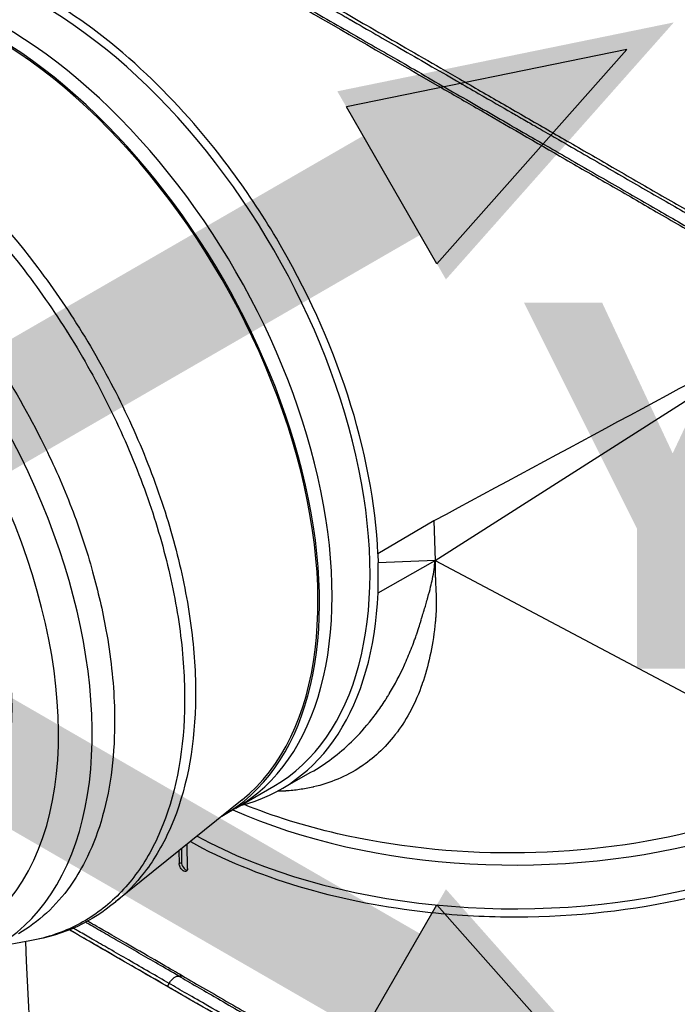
# Model space of a CAD drawing. Header units: millimetres. Extents: x 0 to 4378, y 0 to 2397.
# Tile 316 of 322: x 2618 to 2673, y 1907 to 1989. Entities that reach past the tile are written whole.
import ezdxf

# ---------------------------------------------------------------- set-up
doc = ezdxf.new("R2010")
doc.units = ezdxf.units.MM
doc.header["$LTSCALE"] = 0.2
doc.layers.add('01_Object Line', color=4, linetype='Continuous')
doc.layers.add('07_Special Line2', color=76, linetype='Continuous')
doc.layers.add('14_Mark', color=7, linetype='Continuous', true_color=0xe03c31)
doc.styles.add('Rainbow-5.0 Style', font='malgunsl.ttf')

# ---------------------------------------------------------------- blocks, each defined once
blk = doc.blocks.new('A$C92b2c99e')
for p, q in [((-118.085, 1107.384), (-118.087, 1107.383)), ((-117.188, 1107.903), (-117.188, 1107.902)), ((-84.977, 1084.881), (-52.366, 1105.67)), ((-67.625, 1097.607), (-67.625, 1097.607)), ((-109.502, 1091.202), (-109.504, 1091.201)), ((-85.085, 1088.21), (-89.78, 1085.45)), ((-85.085, 1088.21), (-84.977, 1084.881)), ((-89.78, 1085.45), (-89.755, 1084.685)), ((-106.43, 1084.55), (-106.43, 1084.55)), ((-89.755, 1082.17), (-84.977, 1084.881)), ((-84.977, 1084.881), (-89.755, 1084.685)), ((-89.755, 1082.17), (-89.755, 1084.685)), ((-84.977, 1084.881), (-51.064, 1066.918)), ((-106.216, 1077.388), (-106.216, 1077.388)), ((-98.026, 1065.622), (-95.397, 1067.103)), ((-101.698, 1064.099), (-98.516, 1065.936)), ((-101.181, 1064.791), (-111.813, 1056.211)), ((-101.698, 1064.099), (-102.759, 1063.486)), ((-105.761, 1059.022), (-105.807, 1061.058)), ((-106.492, 1060.505), (-106.468, 1059.43)), ((-106.278, 1060.678), (-106.278, 1059.539)), ((-106.468, 1059.43), (-106.278, 1059.539)), ((-114.474, 1054.588), (-114.474, 1054.588)), ((-114.306, 1054.687), (-114.306, 1054.687)), ((-115.784, 1053.923), (-115.785, 1053.924)), ((-115.784, 1053.923), (-115.785, 1053.924)), ((-115.467, 1054.068), (-115.467, 1054.068)), ((-119.005, 1052.947), (-121.943, 1052.411)), ((-107.46, 1049.118), (-107.314, 1049.372))]:
    blk.add_line(p, q)
for centre, major_axis, ratio, start_param, end_param in [((-118.016, 1099.711), (19.5, -33.775), 0.57735, 0, 3.141593), ((-121.198, 1097.874), (19.5, -33.775), 0.57735, 0, 3.141593), ((-121.198, 1097.874), (19.5, -33.775), 0.57735, 0, 3.141593), ((-122.259, 1097.261), (19.5, -33.775), 0.57735, 6.276472, 9.431491), ((-122.259, 1097.261), (19.408, -33.617), 0.57735, 0.0902, 2.343313), ((-141.351, 1086.239), (19.5, -33.775), 0.57735, 5.497787, 10.210176), ((-142.765, 1085.422), (-18.5, 32.043), 0.57735, 2.086336, 7.338442), ((-142.765, 1085.422), (15.738, -27.258), 0.57735, 0, 3.141593), ((-129.33, 1093.179), (14.875, -25.764), 0.57735, 1.657669, 1.66178), ((-111.649, 1098.946), (-1, 1.732), 0.57735, 1.648931, 1.651028), ((-88.883, 1116.531), (-16.094, 27.876), 0.57735, 3.714306, 3.714316), ((-67.355, 1097.884), (0.474, 0.515), 0.389271, 5.2089, 5.209486), ((-67.978, 1094.463), (2.781, -4.816), 0.57735, 2.040228, 2.040267), ((-111.649, 1098.946), (1, -1.732), 0.57735, 6.073125, 6.073188), ((-110.7, 1094.67), (-0.625, 1.083), 0.57735, 0.066825, 0.068924), ((-110.7, 1094.67), (0.625, -1.083), 0.57735, 5.820721, 5.823722), ((-101.399, 1109.305), (17.5, -30.311), 0.57735, 0.702575, 0.702579), ((-108.533, 1090.937), (1, -1.732), 0.57735, 3.622431, 3.625239), ((-101.399, 1109.305), (16.741, -28.997), 0.57735, 0.649241, 0.649245), ((-79.857, 1090.941), (0.4, -0.693), 0.578031, 4.605956, 4.606013), ((-101.046, 1109.509), (-14.538, 25.18), 0.57735, 3.562488, 3.56249), ((-101.399, 1109.305), (14.788, -25.613), 0.57735, 0.456595, 0.456596), ((-103.698, 1083.092), (1.875, -3.248), 0.57735, 4.14228, 4.143182), ((-103.698, 1083.092), (1.875, -3.248), 0.57735, 4.274377, 4.275866), ((-78.277, 1081.83), (39, 0), 0.57735, 4.059541, 6.283185), ((-78.277, 1081.83), (39, 0), 0.57735, 4.059541, 6.283185), ((-117.663, 1099.915), (19.759, -34.223), 0.57735, 6.121179, 7.017951), ((-78.277, 1078.155), (39, 0), 0.57735, 3.958709, 6.283185), ((-106.895, 1079.263), (1, -1.732), 0.57735, 5.994064, 5.994098), ((-112.713, 1102.773), (-17.75, 30.744), 0.57735, 2.623524, 2.623528), ((-112.359, 1102.977), (17.5, -30.311), 0.57735, 5.792788, 5.792806), ((-105.897, 1073.136), (-1.875, 3.248), 0.57735, 2.264731, 2.264814), ((-112.713, 1102.773), (-17.75, 30.744), 0.57735, 2.659528, 2.659565), ((-105.897, 1073.136), (-1.875, 3.248), 0.57735, 2.579418, 2.580021), ((-112.713, 1102.773), (19.05, -32.996), 0.57735, 5.770082, 5.77017), ((-116.955, 1100.323), (17.942, -31.077), 0.57735, 5.923363, 5.923395), ((-105.197, 1068.235), (0.5, -0.866), 0.57735, 4.882276, 4.886021), ((-105.904, 1067.827), (0.5, -0.866), 0.57735, 5.682324, 5.68604), ((-121.198, 1097.874), (17.55, -30.397), 0.57735, 6.119106, 6.119153), ((-121.198, 1097.874), (17.55, -30.397), 0.57735, 6.163015, 6.163164), ((-122.259, 1097.261), (17.975, -31.134), 0.57735, 6.181498, 6.18161), ((-78.277, 1083.054), (35.95, 0), 0.57735, 4.146838, 4.146856), ((-78.277, 1083.054), (-35.75, 0), 0.57735, 1.01204, 1.012056), ((-122.259, 1097.261), (17.975, -31.134), 0.57735, 6.138093, 6.13814), ((-122.259, 1097.261), (19.5, -33.775), 0.57735, 6.031429, 6.031432), ((-105.925, 1059.335), (0.25, -0.433), 0.57735, 3.926991, 5.901436)]:
    blk.add_ellipse(centre, major_axis=major_axis, ratio=ratio, start_param=start_param, end_param=end_param)
for points, knots in [([(-107.462, 1139.504), (-106.523, 1138.962), (-105.539, 1138.394), (-103.499, 1137.216), (-102.445, 1136.608), (-99.2, 1134.734), (-96.949, 1133.434), (-94.002, 1131.733), (-93.347, 1131.355), (-91.941, 1130.543), (-91.19, 1130.109), (-88.438, 1128.521), (-86.444, 1127.37), (-83.958, 1125.934), (-83.44, 1125.635), (-81.735, 1124.651), (-80.561, 1123.974), (-78.161, 1122.588), (-76.937, 1121.881), (-75.111, 1120.827), (-74.492, 1120.47), (-73.247, 1119.751), (-72.619, 1119.388), (-71.353, 1118.657), (-70.715, 1118.289), (-68.744, 1117.151), (-67.435, 1116.395), (-65.501, 1115.279), (-64.847, 1114.901), (-63.531, 1114.142), (-62.87, 1113.76), (-61.544, 1112.995), (-60.879, 1112.611), (-59.894, 1112.042), (-59.564, 1111.852), (-58.556, 1111.27), (-57.889, 1110.884), (-55.818, 1109.689), (-54.466, 1108.908), (-52.87, 1107.987), (-52.562, 1107.809), (-51.85, 1107.398), (-51.451, 1107.167), (-50.8, 1106.792), (-50.566, 1106.657), (-50.257, 1106.478), (-50.212, 1106.453), (-50.114, 1106.396), (-50.063, 1106.367), (-49.833, 1106.234), (-49.696, 1106.154), (-49.446, 1106.011), (-49.378, 1105.971), (-49.176, 1105.855), (-49.072, 1105.795), (-48.854, 1105.668), (-48.746, 1105.606), (-48.568, 1105.503), (-48.498, 1105.463), (-48.365, 1105.386), (-48.308, 1105.354), (-48.171, 1105.275), (-48.098, 1105.232), (-47.962, 1105.154), (-47.9, 1105.118), (-46.974, 1104.584), (-46.153, 1104.109), (-44.881, 1103.375), (-44.403, 1103.099), (-43.507, 1102.582), (-43.087, 1102.339), (-42.491, 1101.996), (-42.302, 1101.886), (-41.746, 1101.565), (-41.393, 1101.361), (-39.799, 1100.441), (-38.805, 1099.868), (-38.085, 1099.452), (-38.05, 1099.432), (-37.98, 1099.391), (-37.946, 1099.372), (-37.881, 1099.334), (-37.849, 1099.316), (-37.793, 1099.284), (-37.769, 1099.27), (-37.626, 1099.187), (-37.523, 1099.128), (-37.409, 1099.062), (-37.385, 1099.048), (-37.343, 1099.024), (-37.324, 1099.013), (-37.289, 1098.992), (-37.272, 1098.983), (-37.235, 1098.962), (-37.216, 1098.951), (-37.183, 1098.932), (-37.169, 1098.923), (-37.141, 1098.908), (-37.129, 1098.9), (-37.115, 1098.892), (-37.11, 1098.89), (-37.101, 1098.884), (-37.097, 1098.882), (-37.089, 1098.877), (-37.086, 1098.875), (-37.082, 1098.873), (-37.081, 1098.873), (-37.081, 1098.873)], [-21.001083, -21.001083, -21.001083, -21.001083, -20.328863, -20.328863, -19.655828, -19.655828, -18.308332, -18.308332, -17.924512, -17.924512, -17.485993, -17.485993, -16.316696, -16.316696, -16.006668, -16.006668, -15.296307, -15.296307, -14.534305, -14.534305, -14.139555, -14.139555, -13.730091, -13.730091, -13.30546, -13.30546, -12.401825, -12.401825, -11.929878, -11.929878, -11.437802, -11.437802, -10.9252, -10.9252, -10.663362, -10.663362, -10.117833, -10.117833, -8.934625, -8.934625, -8.645977, -8.645977, -8.260408, -8.260408, -8.006475, -8.006475, -7.961161, -7.961161, -7.91407, -7.91407, -7.778509, -7.778509, -7.724161, -7.724161, -7.666804, -7.666804, -7.602838, -7.602838, -7.565627, -7.565627, -7.532521, -7.532521, -7.488032, -7.488032, -7.450837, -7.450837, -6.924212, -6.924212, -6.587553, -6.587553, -6.265466, -6.265466, -6.109966, -6.109966, -5.79866, -5.79866, -4.627003, -4.627003, -4.564096, -4.564096, -4.501625, -4.501625, -4.439084, -4.439084, -4.389917, -4.389917, -4.135415, -4.135415, -4.06302, -4.06302, -4.00074, -4.00074, -3.938004, -3.938004, -3.858125, -3.858125, -3.782258, -3.782258, -3.697501, -3.697501, -3.658476, -3.658476, -3.601749, -3.601749, -3.53559, -3.53559, -3.482449, -3.482449, -3.482449, -3.482449]), ([(-107.607, 1139.249), (-106.556, 1138.643), (-105.276, 1137.904), (-103.735, 1137.015), (-103.05, 1136.62), (-102.313, 1136.196), (-101.525, 1135.742), (-101.508, 1135.732), (-101.491, 1135.722), (-101.475, 1135.713), (-100.771, 1135.307), (-100.026, 1134.878), (-99.241, 1134.425), (-98.582, 1134.046), (-97.895, 1133.65), (-97.181, 1133.239), (-97.089, 1133.186), (-96.996, 1133.132), (-96.903, 1133.079), (-96.205, 1132.677), (-95.481, 1132.26), (-94.733, 1131.829), (-94.666, 1131.79), (-94.599, 1131.752), (-94.531, 1131.713), (-94.172, 1131.506), (-93.808, 1131.296), (-93.439, 1131.084), (-93.22, 1130.957), (-92.998, 1130.83), (-92.775, 1130.701), (-92.664, 1130.637), (-92.552, 1130.573), (-92.439, 1130.508), (-92.338, 1130.45), (-92.259, 1130.404), (-92.141, 1130.336), (-92.128, 1130.329), (-92.115, 1130.321), (-92.101, 1130.313), (-90.61, 1129.455), (-89.215, 1128.651), (-87.923, 1127.908), (-87.089, 1127.428), (-86.299, 1126.972), (-85.551, 1126.542), (-84.702, 1126.053), (-83.909, 1125.596), (-83.172, 1125.172), (-82.519, 1124.796), (-81.909, 1124.444), (-81.342, 1124.118), (-80.259, 1123.494), (-79.331, 1122.96), (-78.55, 1122.51), (-78.377, 1122.411), (-78.211, 1122.315), (-78.052, 1122.224), (-77.614, 1121.972), (-77.231, 1121.751), (-76.9, 1121.56), (-76.735, 1121.465), (-76.582, 1121.377), (-76.443, 1121.297), (-76.399, 1121.272), (-76.357, 1121.248), (-76.316, 1121.224), (-76.291, 1121.21), (-76.268, 1121.196), (-76.244, 1121.183), (-76.213, 1121.165), (-76.182, 1121.147), (-76.152, 1121.13), (-76.137, 1121.121), (-76.122, 1121.113), (-76.108, 1121.104), (-76.103, 1121.102), (-76.102, 1121.101), (-76.1, 1121.1), (-76.099, 1121.099), (-76.098, 1121.098), (-76.094, 1121.096), (-76.09, 1121.094), (-76.082, 1121.089), (-76.065, 1121.079), (-75.574, 1120.797), (-75.089, 1120.517), (-74.61, 1120.241), (-73.138, 1119.394), (-71.721, 1118.578), (-70.359, 1117.793), (-68.954, 1116.984), (-67.608, 1116.209), (-66.318, 1115.466), (-64.985, 1114.698), (-63.712, 1113.966), (-62.498, 1113.266), (-62.096, 1113.034), (-61.699, 1112.806), (-61.309, 1112.582), (-61.096, 1112.459), (-60.885, 1112.337), (-60.675, 1112.216), (-60.072, 1111.869), (-59.484, 1111.53), (-58.911, 1111.2), (-57.732, 1110.521), (-56.618, 1109.879), (-55.565, 1109.273), (-55.022, 1108.96), (-54.496, 1108.657), (-53.985, 1108.363), (-53.463, 1108.062), (-52.958, 1107.771), (-52.469, 1107.49), (-51.913, 1107.169), (-51.377, 1106.86), (-50.861, 1106.563)], [0.0000003, 0.0000003, 0.0000003, 0.0000003, 0.0859853, 0.0859853, 0.0859853, 0.1241981, 0.1241981, 0.1241981, 0.125, 0.125, 0.125, 0.1589987, 0.1589987, 0.1589987, 0.1875, 0.1875, 0.1875, 0.1911709, 0.1911709, 0.1911709, 0.21875, 0.21875, 0.21875, 0.2212271, 0.2212271, 0.2212271, 0.234375, 0.234375, 0.234375, 0.2421875, 0.2421875, 0.2421875, 0.2460938, 0.2460938, 0.2460938, 0.2496161, 0.2496161, 0.2496161, 0.25, 0.25, 0.25, 0.2912742, 0.2912742, 0.2912742, 0.3179228, 0.3179228, 0.3179228, 0.3481944, 0.3481944, 0.3481944, 0.375, 0.375, 0.375, 0.4261619, 0.4261619, 0.4261619, 0.4375, 0.4375, 0.4375, 0.46875, 0.46875, 0.46875, 0.484375, 0.484375, 0.484375, 0.4893023, 0.4893023, 0.4893023, 0.4921875, 0.4921875, 0.4921875, 0.4960938, 0.4960938, 0.4960938, 0.4980469, 0.4980469, 0.4980469, 0.4986572, 0.4986572, 0.4986572, 0.4992676, 0.4992676, 0.4992676, 0.5, 0.5, 0.5, 0.5215625, 0.5215625, 0.5215625, 0.5877727, 0.5877727, 0.5877727, 0.656049, 0.656049, 0.656049, 0.7265974, 0.7265974, 0.7265974, 0.75, 0.75, 0.75, 0.7627993, 0.7627993, 0.7627993, 0.7996666, 0.7996666, 0.7996666, 0.8755356, 0.8755356, 0.8755356, 0.9146293, 0.9146293, 0.9146293, 0.9545641, 0.9545641, 0.9545641, 1, 1, 1, 1]), ([(-107.746, 1138.242), (-106.553, 1137.552), (-105.283, 1136.819), (-103.96, 1136.056), (-103.253, 1135.648), (-102.532, 1135.232), (-101.798, 1134.809), (-101.064, 1134.385), (-100.317, 1133.955), (-99.563, 1133.52), (-98.807, 1133.084), (-98.043, 1132.644), (-97.273, 1132.2), (-96.502, 1131.756), (-95.726, 1131.308), (-94.948, 1130.859), (-94.168, 1130.41), (-93.385, 1129.959), (-92.603, 1129.508), (-91.219, 1128.71), (-89.835, 1127.912), (-88.46, 1127.12), (-87.679, 1126.67), (-86.901, 1126.221), (-86.128, 1125.775), (-85.342, 1125.323), (-84.561, 1124.872), (-83.786, 1124.425), (-82.243, 1123.536), (-80.723, 1122.66), (-79.232, 1121.801), (-78.49, 1121.373), (-77.756, 1120.95), (-77.029, 1120.531), (-76.463, 1120.205), (-75.902, 1119.881), (-75.346, 1119.561), (-73.914, 1118.735), (-72.514, 1117.928), (-71.149, 1117.142), (-69.782, 1116.354), (-68.451, 1115.586), (-67.156, 1114.84), (-65.86, 1114.093), (-64.6, 1113.367), (-63.38, 1112.663), (-62.769, 1112.311), (-62.168, 1111.964), (-61.577, 1111.624), (-60.985, 1111.283), (-60.403, 1110.947), (-59.832, 1110.618), (-58.688, 1109.958), (-57.583, 1109.322), (-56.521, 1108.709), (-55.989, 1108.403), (-55.468, 1108.103), (-54.958, 1107.808), (-54.447, 1107.514), (-53.947, 1107.226), (-53.458, 1106.944), (-52.914, 1106.631), (-52.383, 1106.325), (-51.867, 1106.027)], [0, 0, 0, 0, 0.0671031, 0.0671031, 0.0671031, 0.1029277, 0.1029277, 0.1029277, 0.1387919, 0.1387919, 0.1387919, 0.1747111, 0.1747111, 0.1747111, 0.2106779, 0.2106779, 0.2106779, 0.2467042, 0.2467042, 0.2467042, 0.3103939, 0.3103939, 0.3103939, 0.3465771, 0.3465771, 0.3465771, 0.383319, 0.383319, 0.383319, 0.4564224, 0.4564224, 0.4564224, 0.4927866, 0.4927866, 0.4927866, 0.5210907, 0.5210907, 0.5210907, 0.5939582, 0.5939582, 0.5939582, 0.6669229, 0.6669229, 0.6669229, 0.7399622, 0.7399622, 0.7399622, 0.7765034, 0.7765034, 0.7765034, 0.8130598, 0.8130598, 0.8130598, 0.886194, 0.886194, 0.886194, 0.9227702, 0.9227702, 0.9227702, 0.9593497, 0.9593497, 0.9593497, 1, 1, 1, 1]), ([(-107.596, 1137.964), (-107.07, 1137.661), (-105.467, 1136.735), (-101.446, 1134.414), (-99.794, 1133.46), (-97.61, 1132.199), (-97.123, 1131.918), (-92.711, 1129.37), (-88.705, 1127.058), (-83.713, 1124.176), (-82.616, 1123.543), (-78.957, 1121.43), (-76.449, 1119.982), (-72.756, 1117.85), (-71.489, 1117.118), (-68.935, 1115.644), (-67.65, 1114.902), (-65.044, 1113.398), (-63.728, 1112.638), (-61.076, 1111.107), (-59.747, 1110.34), (-57.811, 1109.222), (-57.164, 1108.849), (-55.475, 1107.873), (-54.459, 1107.287), (-53.253, 1106.591), (-53.015, 1106.453), (-52.629, 1106.231), (-52.487, 1106.149), (-52.195, 1105.98), (-52.083, 1105.916), (-51.842, 1105.776), (-51.715, 1105.703), (-51.477, 1105.565), (-51.366, 1105.502), (-51.057, 1105.323), (-50.858, 1105.208), (-50.604, 1105.061), (-50.548, 1105.029), (-50.428, 1104.96), (-50.364, 1104.923), (-50.146, 1104.797), (-50.038, 1104.735), (-49.621, 1104.494), (-49.342, 1104.333), (-47.958, 1103.534), (-46.916, 1102.932), (-45.516, 1102.124), (-45.09, 1101.878), (-43.898, 1101.19), (-43.181, 1100.776), (-41.949, 1100.065), (-41.422, 1099.761), (-40.752, 1099.374), (-40.555, 1099.261), (-40.019, 1098.951), (-39.722, 1098.78), (-39.271, 1098.519), (-39.108, 1098.426), (-38.92, 1098.317), (-38.876, 1098.291), (-38.876, 1098.291)], [-15.738203, -15.738203, -15.738203, -15.738203, -14.793481, -14.793481, -14.173934, -14.173934, -13.996984, -13.996984, -12.579476, -12.579476, -12.176243, -12.176243, -11.215253, -11.215253, -10.695697, -10.695697, -10.142358, -10.142358, -9.539575, -9.539575, -8.883963, -8.883963, -8.543526, -8.543526, -7.972636, -7.972636, -7.829924, -7.829924, -7.73886, -7.73886, -7.680875, -7.680875, -7.616244, -7.616244, -7.560081, -7.560081, -7.459116, -7.459116, -7.430908, -7.430908, -7.397967, -7.397967, -7.318024, -7.318024, -7.146824, -7.146824, -6.455961, -6.455961, -6.135134, -6.135134, -5.518203, -5.518203, -4.951279, -4.951279, -4.691225, -4.691225, -4.182012, -4.182012, -3.710062, -3.710062, -3.319457, -3.319457, -3.319457, -3.319457]), ([(-89.78, 1085.45), (-89.962, 1089.657), (-90.821, 1094.18), (-93.77, 1103.255), (-95.803, 1107.723), (-99.548, 1114.041), (-100.897, 1116.063), (-104.467, 1120.829), (-106.778, 1123.435), (-111.836, 1128.21), (-114.563, 1130.292), (-117.309, 1131.918)], [0.000001, 0.000001, 0.000001, 0.000001, 1.509107, 1.509107, 2.980726, 2.980726, 3.709428, 3.709428, 4.786993, 4.786993, 5.948512, 5.948512, 5.948512, 5.948512]), ([(-158.963, 1121.103), (-158.863, 1121.162), (-158.761, 1121.218), (-157.339, 1121.989), (-155.876, 1122.483), (-152.554, 1123.025), (-150.701, 1122.995), (-148.055, 1122.554), (-147.339, 1122.4), (-145.398, 1121.881), (-144.16, 1121.446), (-142.549, 1120.75), (-142.19, 1120.586), (-141.401, 1120.209), (-140.971, 1119.992), (-140.08, 1119.517), (-139.62, 1119.258), (-138.877, 1118.819), (-138.597, 1118.649), (-138.215, 1118.411), (-138.114, 1118.347), (-137.051, 1117.669), (-136.087, 1117.001), (-132.065, 1113.958), (-129.144, 1111.088), (-125.45, 1106.7), (-124.527, 1105.524), (-123.079, 1103.523), (-122.53, 1102.724), (-120.478, 1099.582), (-119.103, 1097.146), (-116.991, 1092.897), (-116.201, 1091.114), (-114.82, 1087.519), (-114.233, 1085.716), (-113.285, 1082.29), (-112.906, 1080.672), (-112.417, 1077.971), (-112.258, 1076.881), (-112.023, 1074.733), (-111.947, 1073.677), (-111.897, 1072.134), (-111.891, 1071.631), (-111.914, 1068.161), (-112.286, 1065.423), (-113.398, 1061.783), (-113.851, 1060.662), (-114.753, 1058.89), (-115.168, 1058.195), (-116.814, 1055.869), (-118.29, 1054.519), (-119.969, 1053.55)], [-15.185847, -15.185847, -15.185847, -15.185847, -15.126345, -15.126345, -14.357922, -14.357922, -13.491729, -13.491729, -13.178557, -13.178557, -12.649887, -12.649887, -12.498415, -12.498415, -12.318089, -12.318089, -12.124815, -12.124815, -12.007373, -12.007373, -11.964756, -11.964756, -11.555527, -11.555527, -10.242526, -10.242526, -9.787003, -9.787003, -9.494757, -9.494757, -8.658648, -8.658648, -8.069674, -8.069674, -7.481399, -7.481399, -6.943069, -6.943069, -6.570845, -6.570845, -6.198458, -6.198458, -6.015314, -6.015314, -4.920692, -4.920692, -4.383337, -4.383337, -3.995401, -3.995401, -2.988737, -2.988737, -2.988737, -2.988737]), ([(-128.24, 1118.58), (-125.144, 1115.945), (-122.172, 1112.787), (-119.495, 1109.293), (-118.09, 1107.46), (-116.744, 1105.504), (-115.506, 1103.494), (-114.267, 1101.484), (-113.138, 1099.428), (-112.117, 1097.325), (-111.095, 1095.223), (-110.174, 1093.053), (-109.391, 1090.899), (-108.607, 1088.745), (-107.958, 1086.607), (-107.441, 1084.485), (-106.925, 1082.362), (-106.539, 1080.236), (-106.302, 1078.192), (-106.066, 1076.148), (-105.973, 1074.178), (-106.023, 1072.282), (-106.125, 1068.49), (-106.818, 1065.023), (-108.054, 1062.147), (-108.671, 1060.71), (-109.417, 1059.427), (-110.286, 1058.295), (-111.155, 1057.163), (-112.161, 1056.176), (-113.268, 1055.371), (-114.375, 1054.566), (-115.579, 1053.942), (-116.878, 1053.495), (-117.559, 1053.261), (-118.27, 1053.075), (-119.004, 1052.941)], [0, 0, 0, 0, 0.1205223, 0.1205223, 0.1205223, 0.1837668, 0.1837668, 0.1837668, 0.2470112, 0.2470112, 0.2470112, 0.3102557, 0.3102557, 0.3102557, 0.3735002, 0.3735002, 0.3735002, 0.4367446, 0.4367446, 0.4367446, 0.4999891, 0.4999891, 0.4999891, 0.6264781, 0.6264781, 0.6264781, 0.6897225, 0.6897225, 0.6897225, 0.752967, 0.752967, 0.752967, 0.8162115, 0.8162115, 0.8162115, 0.8493915, 0.8493915, 0.8493915, 0.8493915]), ([(-126.673, 1118.527), (-123.823, 1116.014), (-121.09, 1113.064), (-118.61, 1109.827), (-117.202, 1107.99), (-115.852, 1106.03), (-114.611, 1104.016), (-113.37, 1102.001), (-112.239, 1099.94), (-111.215, 1097.833), (-110.191, 1095.726), (-109.268, 1093.551), (-108.483, 1091.392), (-107.698, 1089.234), (-107.047, 1087.091), (-106.529, 1084.964), (-106.011, 1082.836), (-105.625, 1080.706), (-105.388, 1078.657), (-105.15, 1076.609), (-105.057, 1074.634), (-105.108, 1072.734), (-105.21, 1068.933), (-105.904, 1065.458), (-107.143, 1062.576), (-107.762, 1061.135), (-108.509, 1059.85), (-109.38, 1058.715), (-110.104, 1057.774), (-110.921, 1056.932), (-111.813, 1056.211)], [-1, -1, -1, -1, -0.8874103, -0.8874103, -0.8874103, -0.8234994, -0.8234994, -0.8234994, -0.7595886, -0.7595886, -0.7595886, -0.6956777, -0.6956777, -0.6956777, -0.6317668, -0.6317668, -0.6317668, -0.5678559, -0.5678559, -0.5678559, -0.503945, -0.503945, -0.503945, -0.3761233, -0.3761233, -0.3761233, -0.3122124, -0.3122124, -0.3122124, -0.2591427, -0.2591427, -0.2591427, -0.2591427]), ([(-84.977, 1084.881), (-84.982, 1084.433), (-84.972, 1083.96), (-84.953, 1083.466), (-84.953, 1083.462), (-84.952, 1083.457), (-84.952, 1083.454), (-84.945, 1083.277), (-84.936, 1083.072), (-84.925, 1082.842), (-84.914, 1082.615), (-84.901, 1082.363), (-84.89, 1082.087), (-84.89, 1082.082), (-84.89, 1082.079), (-84.89, 1082.073), (-84.876, 1081.738), (-84.872, 1081.46), (-84.872, 1081.235), (-84.872, 1081.123), (-84.873, 1081.023), (-84.874, 1080.937), (-84.875, 1080.894), (-84.876, 1080.855), (-84.877, 1080.818), (-84.878, 1080.8), (-84.878, 1080.782), (-84.879, 1080.766), (-84.879, 1080.757), (-84.88, 1080.749), (-84.88, 1080.741), (-84.88, 1080.737), (-84.88, 1080.733), (-84.881, 1080.73), (-84.881, 1080.726), (-84.881, 1080.719), (-84.881, 1080.718), (-84.882, 1080.698), (-84.886, 1080.632), (-84.893, 1080.52), (-84.895, 1080.48), (-84.899, 1080.435), (-84.902, 1080.383), (-84.904, 1080.363), (-84.905, 1080.341), (-84.907, 1080.319), (-84.91, 1080.28), (-84.913, 1080.238), (-84.917, 1080.193), (-84.918, 1080.171), (-84.92, 1080.148), (-84.922, 1080.124), (-84.923, 1080.112), (-84.924, 1080.1), (-84.925, 1080.088), (-84.926, 1080.082), (-84.926, 1080.076), (-84.927, 1080.07), (-84.927, 1080.067), (-84.927, 1080.064), (-84.927, 1080.061), (-84.928, 1080.057), (-84.928, 1080.053), (-84.928, 1080.051), (-84.938, 1079.94), (-84.948, 1079.829), (-84.958, 1079.72), (-84.966, 1079.638), (-84.975, 1079.556), (-84.983, 1079.475), (-84.986, 1079.448), (-84.989, 1079.422), (-84.992, 1079.394), (-85.088, 1078.506), (-85.226, 1077.655), (-85.403, 1076.844), (-85.579, 1076.039), (-85.793, 1075.274), (-86.045, 1074.549), (-86.047, 1074.544), (-86.049, 1074.539), (-86.051, 1074.532), (-86.606, 1072.942), (-87.32, 1071.613), (-88.131, 1070.512), (-88.193, 1070.428), (-88.255, 1070.346), (-88.317, 1070.265), (-89.202, 1069.122), (-90.19, 1068.238), (-91.217, 1067.56), (-91.221, 1067.557), (-91.225, 1067.555), (-91.23, 1067.552), (-91.837, 1067.152), (-92.479, 1066.811), (-93.151, 1066.529), (-93.802, 1066.255), (-94.481, 1066.036), (-95.184, 1065.872), (-95.207, 1065.866), (-95.231, 1065.861), (-95.253, 1065.856), (-95.603, 1065.776), (-95.971, 1065.707), (-96.355, 1065.652), (-96.727, 1065.598), (-97.115, 1065.558), (-97.52, 1065.532), (-97.531, 1065.531), (-97.543, 1065.53), (-97.554, 1065.53), (-97.569, 1065.529), (-97.573, 1065.529), (-97.581, 1065.528), (-97.756, 1065.518), (-97.976, 1065.507), (-98.244, 1065.502)], [0, 0, 0, 0, 0.0310059, 0.0310059, 0.0310059, 0.03125, 0.03125, 0.03125, 0.046875, 0.046875, 0.046875, 0.0622559, 0.0622559, 0.0622559, 0.0625, 0.0625, 0.0625, 0.078125, 0.078125, 0.078125, 0.0859375, 0.0859375, 0.0859375, 0.0898438, 0.0898438, 0.0898438, 0.0917969, 0.0917969, 0.0917969, 0.0927734, 0.0927734, 0.0927734, 0.0932617, 0.0932617, 0.0932617, 0.09375, 0.09375, 0.09375, 0.1015625, 0.1015625, 0.1015625, 0.1043487, 0.1043487, 0.1043487, 0.1054688, 0.1054688, 0.1054688, 0.1074219, 0.1074219, 0.1074219, 0.1083984, 0.1083984, 0.1083984, 0.1088867, 0.1088867, 0.1088867, 0.1091309, 0.1091309, 0.1091309, 0.1092529, 0.1092529, 0.1092529, 0.109375, 0.109375, 0.109375, 0.1171875, 0.1171875, 0.1171875, 0.1230469, 0.1230469, 0.1230469, 0.125, 0.125, 0.125, 0.1875, 0.1875, 0.1875, 0.2495117, 0.2495117, 0.2495117, 0.25, 0.25, 0.25, 0.3661699, 0.3661699, 0.3661699, 0.375, 0.375, 0.375, 0.4995117, 0.4995117, 0.4995117, 0.5, 0.5, 0.5, 0.5625, 0.5625, 0.5625, 0.6230469, 0.6230469, 0.6230469, 0.625, 0.625, 0.625, 0.65625, 0.65625, 0.65625, 0.6865234, 0.6865234, 0.6865234, 0.6873779, 0.6873779, 0.6873779, 0.6884698, 0.6884698, 0.6884698, 0.711278, 0.711278, 0.711278, 0.711278]), ([(-95.397, 1067.103), (-94.187, 1067.784), (-93.043, 1068.64), (-91.984, 1069.67), (-91.971, 1069.683), (-91.957, 1069.696), (-91.943, 1069.709), (-91.368, 1070.272), (-90.819, 1070.887), (-90.298, 1071.551), (-90.032, 1071.891), (-89.773, 1072.244), (-89.522, 1072.61), (-89.396, 1072.793), (-89.273, 1072.98), (-89.151, 1073.169), (-89.09, 1073.264), (-89.03, 1073.36), (-88.97, 1073.456), (-88.941, 1073.504), (-88.911, 1073.552), (-88.881, 1073.601), (-88.866, 1073.625), (-88.852, 1073.65), (-88.837, 1073.674), (-88.83, 1073.686), (-88.822, 1073.699), (-88.815, 1073.711), (-88.808, 1073.723), (-88.8, 1073.736), (-88.793, 1073.747), (-88.355, 1074.479), (-87.938, 1075.269), (-87.549, 1076.118), (-87.354, 1076.543), (-87.167, 1076.983), (-86.987, 1077.438), (-86.897, 1077.665), (-86.809, 1077.897), (-86.723, 1078.132), (-86.68, 1078.249), (-86.638, 1078.368), (-86.596, 1078.487), (-86.575, 1078.547), (-86.554, 1078.607), (-86.534, 1078.667), (-86.523, 1078.698), (-86.513, 1078.728), (-86.503, 1078.758), (-86.493, 1078.786), (-86.484, 1078.815), (-86.474, 1078.843), (-86.469, 1078.857), (-86.46, 1078.885), (-86.452, 1078.908), (-86.37, 1079.154), (-86.302, 1079.37), (-86.245, 1079.553), (-86.215, 1079.649), (-86.189, 1079.735), (-86.166, 1079.813), (-86.155, 1079.847), (-86.146, 1079.879), (-86.137, 1079.91), (-86.114, 1079.987), (-86.095, 1080.052), (-86.079, 1080.107), (-86.067, 1080.145), (-86.058, 1080.178), (-86.05, 1080.205), (-86.046, 1080.219), (-86.042, 1080.231), (-86.039, 1080.242), (-86.037, 1080.248), (-86.036, 1080.253), (-86.034, 1080.258), (-86.033, 1080.261), (-86.032, 1080.265), (-86.031, 1080.268), (-86.029, 1080.276), (-86.023, 1080.297), (-86.017, 1080.315), (-85.974, 1080.458), (-85.918, 1080.642), (-85.849, 1080.869), (-85.811, 1080.995), (-85.769, 1081.133), (-85.725, 1081.285), (-85.702, 1081.361), (-85.679, 1081.441), (-85.655, 1081.524), (-85.643, 1081.565), (-85.631, 1081.607), (-85.618, 1081.65), (-85.612, 1081.672), (-85.606, 1081.694), (-85.6, 1081.716), (-85.597, 1081.727), (-85.593, 1081.738), (-85.59, 1081.749), (-85.587, 1081.76), (-85.584, 1081.772), (-85.581, 1081.782), (-85.488, 1082.11), (-85.41, 1082.406), (-85.347, 1082.666), (-85.284, 1082.922), (-85.236, 1083.143), (-85.198, 1083.33), (-85.197, 1083.333), (-85.197, 1083.335), (-85.196, 1083.339), (-85.085, 1083.886), (-85.013, 1084.401), (-84.977, 1084.881)], [0.5128426, 0.5128426, 0.5128426, 0.5128426, 0.625, 0.625, 0.625, 0.6264391, 0.6264391, 0.6264391, 0.6875, 0.6875, 0.6875, 0.71875, 0.71875, 0.71875, 0.734375, 0.734375, 0.734375, 0.7421875, 0.7421875, 0.7421875, 0.7460937, 0.7460937, 0.7460937, 0.7480469, 0.7480469, 0.7480469, 0.7490234, 0.7490234, 0.7490234, 0.75, 0.75, 0.75, 0.8125, 0.8125, 0.8125, 0.84375, 0.84375, 0.84375, 0.859375, 0.859375, 0.859375, 0.8671875, 0.8671875, 0.8671875, 0.8710937, 0.8710937, 0.8710937, 0.8730469, 0.8730469, 0.8730469, 0.8748779, 0.8748779, 0.8748779, 0.8757728, 0.8757728, 0.8757728, 0.885526, 0.885526, 0.885526, 0.890625, 0.890625, 0.890625, 0.8928443, 0.8928443, 0.8928443, 0.8984375, 0.8984375, 0.8984375, 0.9023437, 0.9023437, 0.9023437, 0.9042969, 0.9042969, 0.9042969, 0.9052734, 0.9052734, 0.9052734, 0.9060059, 0.9060059, 0.9060059, 0.9077457, 0.9077457, 0.9077457, 0.921875, 0.921875, 0.921875, 0.9296875, 0.9296875, 0.9296875, 0.9335937, 0.9335937, 0.9335937, 0.9355469, 0.9355469, 0.9355469, 0.9365234, 0.9365234, 0.9365234, 0.9370117, 0.9370117, 0.9370117, 0.9375, 0.9375, 0.9375, 0.953125, 0.953125, 0.953125, 0.9685059, 0.9685059, 0.9685059, 0.96875, 0.96875, 0.96875, 1, 1, 1, 1]), ([(-51.064, 1066.918), (-54.657, 1064.845), (-58.926, 1063.194), (-68.3, 1060.935), (-73.335, 1060.344), (-83.463, 1060.308), (-88.481, 1060.858), (-95.941, 1062.584), (-98.573, 1063.406), (-101.011, 1064.39)], [0, 0, 0, 0, 1.523476, 1.523476, 3.047005, 3.047005, 4.562156, 4.562156, 5.458689, 5.458689, 5.458689, 5.458689]), ([(-105.53, 1061.281), (-102.819, 1059.785), (-99.751, 1058.519), (-93.205, 1056.562), (-89.793, 1055.863), (-83.882, 1055.154), (-81.457, 1054.996), (-74.113, 1054.912), (-69.226, 1055.386), (-59.891, 1057.368), (-55.543, 1058.886), (-51.809, 1060.833)], [0.039583, 0.039583, 0.039583, 0.039583, 1.164971, 1.164971, 2.245726, 2.245726, 2.976579, 2.976579, 4.453024, 4.453024, 5.967093, 5.967093, 5.967093, 5.967093]), ([(-105.761, 1059.022), (-105.76, 1058.979), (-105.765, 1058.94), (-105.787, 1058.869), (-105.806, 1058.839), (-105.854, 1058.795), (-105.881, 1058.782), (-105.951, 1058.769), (-105.995, 1058.774), (-106.054, 1058.795), (-106.067, 1058.801), (-106.086, 1058.81), (-106.091, 1058.812), (-106.1, 1058.817), (-106.104, 1058.819), (-106.111, 1058.824), (-106.115, 1058.826), (-106.123, 1058.831), (-106.129, 1058.835), (-106.147, 1058.847), (-106.16, 1058.856), (-106.22, 1058.903), (-106.264, 1058.949), (-106.335, 1059.044), (-106.364, 1059.09), (-106.414, 1059.189), (-106.434, 1059.243), (-106.46, 1059.342), (-106.467, 1059.387), (-106.468, 1059.43)], [-0.1574555, -0.1574555, -0.1574555, -0.1574555, -0.1416612, -0.1416612, -0.1241291, -0.1241291, -0.1081014, -0.1081014, -0.0880942, -0.0880942, -0.0825129, -0.0825129, -0.0802847, -0.0802847, -0.0787284, -0.0787284, -0.077172, -0.077172, -0.074944, -0.074944, -0.0693639, -0.0693639, -0.0493569, -0.0493569, -0.0333294, -0.0333294, -0.0157975, -0.0157975, -0.000001, -0.000001, -0.000001, -0.000001]), ([(-106.51, 1049.995), (-107.704, 1050.685), (-108.822, 1051.33), (-109.849, 1051.923), (-110.397, 1052.239), (-110.919, 1052.54), (-111.415, 1052.826), (-111.91, 1053.111), (-112.378, 1053.381), (-112.819, 1053.635), (-113.259, 1053.889), (-113.672, 1054.126), (-114.057, 1054.348), (-114.164, 1054.409), (-114.268, 1054.469), (-114.37, 1054.528)], [0, 0, 0, 0, 0.0671031, 0.0671031, 0.0671031, 0.1029277, 0.1029277, 0.1029277, 0.1387919, 0.1387919, 0.1387919, 0.1747111, 0.1747111, 0.1747111, 0.1846772, 0.1846772, 0.1846772, 0.1846772]), ([(-106.195, 1050.004), (-106.721, 1050.308), (-108.325, 1051.233), (-111.269, 1052.933), (-112.294, 1053.525), (-113.44, 1054.187), (-113.683, 1054.327), (-114.01, 1054.516), (-114.103, 1054.57), (-114.194, 1054.622)], [-15.738203, -15.738203, -15.738203, -15.738203, -14.793481, -14.793481, -14.173934, -14.173934, -13.996984, -13.996984, -13.924322, -13.924322, -13.924322, -13.924322]), ([(-50.7, 1016.347), (-53.74, 1018.102), (-57.305, 1020.16), (-65.26, 1024.753), (-69.7, 1027.316), (-78.547, 1032.424), (-82.898, 1034.936), (-90.763, 1039.477), (-94.217, 1041.472), (-100.933, 1045.349), (-103.694, 1046.943), (-108.09, 1049.481), (-110.322, 1050.77), (-113.775, 1052.763), (-114.922, 1053.426), (-115.732, 1053.893)], [0.000407, 0.000407, 0.000407, 0.000407, 1.827579, 1.827579, 3.649671, 3.649671, 5.207018, 5.207018, 6.409129, 6.409129, 7.629269, 7.629269, 8.839308, 8.839308, 9.801066, 9.801066, 9.801066, 9.801066]), ([(-107.46, 1049.118), (-108.399, 1049.66), (-109.292, 1050.175), (-110.974, 1051.146), (-111.76, 1051.6), (-113.746, 1052.747), (-114.825, 1053.37), (-115.732, 1053.893)], [-21.001083, -21.001083, -21.001083, -21.001083, -20.328863, -20.328863, -19.655828, -19.655828, -18.497133, -18.497133, -18.497133, -18.497133]), ([(-107.313, 1049.371), (-108.366, 1049.979), (-109.534, 1050.653), (-110.731, 1051.343), (-111.264, 1051.65), (-111.801, 1051.959), (-112.334, 1052.266), (-112.346, 1052.273), (-112.357, 1052.279), (-112.368, 1052.286), (-112.842, 1052.559), (-113.312, 1052.829), (-113.772, 1053.093), (-114.157, 1053.315), (-114.534, 1053.532), (-114.899, 1053.741), (-114.946, 1053.768), (-114.992, 1053.795), (-115.039, 1053.822), (-115.162, 1053.893), (-115.284, 1053.963), (-115.404, 1054.032)], [0.0000003, 0.0000003, 0.0000003, 0.0000003, 0.0859853, 0.0859853, 0.0859853, 0.1241981, 0.1241981, 0.1241981, 0.125, 0.125, 0.125, 0.1589987, 0.1589987, 0.1589987, 0.1875, 0.1875, 0.1875, 0.1911709, 0.1911709, 0.1911709, 0.2008921, 0.2008921, 0.2008921, 0.2008921]), ([(-107.313, 1049.371), (-107.289, 1049.412), (-107.262, 1049.454), (-107.234, 1049.494), (-107.205, 1049.535), (-107.175, 1049.575), (-107.143, 1049.613), (-107.11, 1049.651), (-107.077, 1049.688), (-107.042, 1049.722), (-107.006, 1049.756), (-106.97, 1049.788), (-106.933, 1049.817), (-106.897, 1049.846), (-106.859, 1049.871), (-106.822, 1049.893), (-106.785, 1049.915), (-106.748, 1049.933), (-106.712, 1049.948), (-106.676, 1049.963), (-106.641, 1049.974), (-106.607, 1049.982), (-106.573, 1049.99), (-106.54, 1049.994), (-106.51, 1049.995)], [0, 0, 0, 0, 0.125, 0.125, 0.125, 0.25, 0.25, 0.25, 0.375, 0.375, 0.375, 0.5, 0.5, 0.5, 0.625, 0.625, 0.625, 0.75, 0.75, 0.75, 0.875, 0.875, 0.875, 1, 1, 1, 1]), ([(-50.592, 1016.547), (-53.9, 1018.461), (-57.677, 1020.648), (-61.785, 1023.025), (-66.058, 1025.498), (-70.697, 1028.182), (-75.548, 1030.99), (-75.62, 1031.032), (-75.723, 1031.092), (-75.768, 1031.118), (-75.823, 1031.149), (-75.869, 1031.176), (-75.921, 1031.206), (-77.28, 1031.993), (-79.208, 1033.109), (-81.77, 1034.592), (-82.364, 1034.936), (-82.992, 1035.299), (-83.654, 1035.683), (-84.474, 1036.157), (-85.347, 1036.663), (-86.273, 1037.199), (-87.11, 1037.683), (-87.99, 1038.193), (-88.913, 1038.727), (-89.374, 1038.994), (-89.846, 1039.267), (-90.328, 1039.546), (-90.568, 1039.685), (-90.812, 1039.826), (-91.058, 1039.969), (-91.304, 1040.111), (-91.579, 1040.27), (-91.803, 1040.4), (-91.843, 1040.423), (-91.883, 1040.446), (-91.923, 1040.469), (-95.031, 1042.269), (-97.804, 1043.874), (-100.162, 1045.238), (-100.495, 1045.431), (-100.82, 1045.618), (-101.137, 1045.802), (-102.2, 1046.417), (-103.171, 1046.978), (-104.053, 1047.488), (-105.318, 1048.219), (-106.389, 1048.838), (-107.313, 1049.371)], [0, 0, 0, 0, 0.243156, 0.243156, 0.243156, 0.496094, 0.496094, 0.496094, 0.49988, 0.49988, 0.49988, 0.504451, 0.504451, 0.504451, 0.625, 0.625, 0.625, 0.652935, 0.652935, 0.652935, 0.6875, 0.6875, 0.6875, 0.71875, 0.71875, 0.71875, 0.734375, 0.734375, 0.734375, 0.742187, 0.742187, 0.742187, 0.75, 0.75, 0.75, 0.751384, 0.751384, 0.751384, 0.859711, 0.859711, 0.859711, 0.875, 0.875, 0.875, 0.92633, 0.92633, 0.92633, 1, 1, 1, 1]), ([(-106.51, 1049.995), (-105.557, 1049.439), (-104.494, 1048.832), (-103.321, 1048.154), (-103.287, 1048.135), (-103.254, 1048.115), (-103.22, 1048.096), (-102.613, 1047.745), (-101.978, 1047.378), (-101.313, 1046.994), (-100.981, 1046.802), (-100.641, 1046.606), (-100.295, 1046.405), (-100.122, 1046.305), (-99.947, 1046.204), (-99.77, 1046.102), (-99.685, 1046.053), (-99.6, 1046.004), (-99.514, 1045.954), (-99.511, 1045.952), (-99.507, 1045.95), (-99.504, 1045.948), (-99.414, 1045.897), (-99.285, 1045.822), (-99.235, 1045.793), (-98.423, 1045.323), (-97.356, 1044.706), (-96.022, 1043.935), (-95.356, 1043.55), (-94.622, 1043.126), (-93.823, 1042.664), (-93.423, 1042.432), (-93.007, 1042.192), (-92.574, 1041.942), (-92.358, 1041.817), (-92.137, 1041.689), (-91.913, 1041.559), (-91.801, 1041.494), (-91.688, 1041.429), (-91.573, 1041.363), (-91.527, 1041.336), (-91.481, 1041.31), (-91.435, 1041.283), (-91.424, 1041.276), (-91.412, 1041.27), (-91.401, 1041.264), (-91.344, 1041.23), (-91.237, 1041.169), (-91.228, 1041.163), (-90.92, 1040.985), (-90.088, 1040.504), (-88.736, 1039.722), (-88.06, 1039.331), (-87.255, 1038.865), (-86.324, 1038.327), (-85.859, 1038.058), (-85.362, 1037.771), (-84.836, 1037.466), (-84.572, 1037.314), (-84.301, 1037.157), (-84.023, 1036.996), (-83.884, 1036.916), (-83.742, 1036.834), (-83.6, 1036.752), (-83.528, 1036.71), (-83.456, 1036.669), (-83.384, 1036.627), (-83.357, 1036.611), (-83.331, 1036.596), (-83.304, 1036.581), (-83.294, 1036.575), (-83.285, 1036.569), (-83.275, 1036.564), (-83.233, 1036.539), (-83.172, 1036.504), (-83.16, 1036.498), (-82.049, 1035.855), (-79.879, 1034.6), (-76.812, 1032.826), (-76.593, 1032.7), (-76.369, 1032.57), (-76.141, 1032.438), (-76.026, 1032.372), (-75.911, 1032.305), (-75.795, 1032.238), (-75.737, 1032.205), (-75.678, 1032.171), (-75.62, 1032.137), (-75.593, 1032.121), (-75.56, 1032.102), (-75.529, 1032.084), (-75.491, 1032.063), (-75.457, 1032.043), (-75.443, 1032.035), (-72.029, 1030.06), (-67.98, 1027.719), (-63.683, 1025.234), (-63.029, 1024.856), (-62.37, 1024.475), (-61.708, 1024.092), (-58.014, 1021.956), (-54.189, 1019.744), (-50.631, 1017.686)], [0, 0, 0, 0, 0.06075, 0.06075, 0.06075, 0.0625, 0.0625, 0.0625, 0.09375, 0.09375, 0.09375, 0.109375, 0.109375, 0.109375, 0.117188, 0.117188, 0.117188, 0.120939, 0.120939, 0.120939, 0.121094, 0.121094, 0.121094, 0.125, 0.125, 0.125, 0.1875, 0.1875, 0.1875, 0.21875, 0.21875, 0.21875, 0.234375, 0.234375, 0.234375, 0.242188, 0.242188, 0.242188, 0.246094, 0.246094, 0.246094, 0.247666, 0.247666, 0.247666, 0.248047, 0.248047, 0.248047, 0.25, 0.25, 0.25, 0.3125, 0.3125, 0.3125, 0.34375, 0.34375, 0.34375, 0.359375, 0.359375, 0.359375, 0.367187, 0.367187, 0.367187, 0.371094, 0.371094, 0.371094, 0.373047, 0.373047, 0.373047, 0.373765, 0.373765, 0.373765, 0.374023, 0.374023, 0.374023, 0.37516, 0.37516, 0.37516, 0.484375, 0.484375, 0.484375, 0.492187, 0.492187, 0.492187, 0.496094, 0.496094, 0.496094, 0.498047, 0.498047, 0.498047, 0.498931, 0.498931, 0.498931, 0.5, 0.5, 0.5, 0.75, 0.75, 0.75, 0.788006, 0.788006, 0.788006, 1, 1, 1, 1]), ([(-106.195, 1050.004), (-105.572, 1049.644), (-104.928, 1049.272), (-103.604, 1048.508), (-102.927, 1048.117), (-100.84, 1046.913), (-99.398, 1046.08), (-96.927, 1044.653), (-95.927, 1044.076), (-94.344, 1043.162), (-93.766, 1042.828), (-92.525, 1042.111), (-91.861, 1041.728), (-89.426, 1040.322), (-87.656, 1039.3), (-84.902, 1037.711), (-83.907, 1037.136), (-77.337, 1033.343), (-71.696, 1030.086), (-65.698, 1026.622), (-65.062, 1026.255), (-63.072, 1025.106), (-61.753, 1024.345), (-59.098, 1022.811), (-57.77, 1022.045), (-55.132, 1020.522), (-53.83, 1019.77), (-52.28, 1018.875), (-51.97, 1018.696), (-51.435, 1018.387), (-51.221, 1018.263), (-50.856, 1018.052), (-50.682, 1017.952), (-50.434, 1017.809), (-50.416, 1017.799), (-50.119, 1017.627), (-49.987, 1017.551), (-49.727, 1017.401), (-49.596, 1017.325), (-49.367, 1017.193), (-49.269, 1017.136), (-49.104, 1017.041), (-49.038, 1017.003), (-48.899, 1016.923), (-48.827, 1016.881), (-48.555, 1016.724), (-48.351, 1016.606), (-47.882, 1016.336), (-47.605, 1016.176), (-46.242, 1015.388), (-45.228, 1014.803), (-43.429, 1013.764), (-42.632, 1013.304), (-40.585, 1012.122), (-39.515, 1011.504), (-38.594, 1010.972), (-38.446, 1010.887), (-38.057, 1010.662), (-37.855, 1010.546), (-37.56, 1010.375), (-37.479, 1010.328), (-37.478, 1010.328)], [0, 0, 0, 0, 0.264332, 0.264332, 0.528758, 0.528758, 1.056139, 1.056139, 1.406505, 1.406505, 1.606603, 1.606603, 1.835356, 1.835356, 2.445847, 2.445847, 2.794554, 2.794554, 4.769924, 4.769924, 5.00797, 5.00797, 5.526041, 5.526041, 6.089229, 6.089229, 6.695329, 6.695329, 6.850985, 6.850985, 6.965758, 6.965758, 7.072004, 7.072004, 7.117238, 7.117238, 7.152898, 7.152898, 7.188974, 7.188974, 7.2161, 7.2161, 7.234487, 7.234487, 7.254339, 7.254339, 7.310164, 7.310164, 7.395171, 7.395171, 7.733586, 7.733586, 8.048233, 8.048233, 8.627304, 8.627304, 8.751092, 8.751092, 8.989797, 8.989797, 9.251184, 9.251184, 9.251184, 9.251184]), ([(-50.101, 1015.999), (-50.133, 1016.018), (-50.166, 1016.037), (-50.232, 1016.075), (-50.263, 1016.093), (-50.361, 1016.149), (-50.426, 1016.187), (-50.623, 1016.301), (-50.754, 1016.377), (-50.976, 1016.504), (-51.064, 1016.556), (-51.511, 1016.813), (-51.874, 1017.023), (-52.49, 1017.379), (-52.739, 1017.522), (-53.326, 1017.862), (-53.666, 1018.058), (-54.471, 1018.523), (-54.94, 1018.793), (-56.052, 1019.436), (-56.703, 1019.811), (-58.253, 1020.707), (-59.165, 1021.233), (-60.636, 1022.082), (-61.179, 1022.396), (-62.361, 1023.078), (-63, 1023.448), (-63.998, 1024.023), (-64.347, 1024.225), (-65.505, 1024.894), (-66.326, 1025.368), (-68.115, 1026.401), (-69.088, 1026.963), (-71.213, 1028.189), (-72.37, 1028.858), (-74.178, 1029.901), (-74.813, 1030.268), (-76.66, 1031.334), (-77.888, 1032.043), (-80.301, 1033.437), (-81.484, 1034.119), (-83.727, 1035.415), (-84.783, 1036.025), (-86.779, 1037.177), (-87.716, 1037.718), (-90.301, 1039.211), (-91.955, 1040.165), (-94.837, 1041.83), (-96.064, 1042.538), (-98.191, 1043.766), (-99.093, 1044.287), (-100.646, 1045.184), (-101.305, 1045.564), (-102.927, 1046.501), (-103.877, 1047.049), (-105.258, 1047.846), (-105.71, 1048.107), (-106.376, 1048.492), (-106.596, 1048.619), (-106.923, 1048.807), (-107.031, 1048.87), (-107.193, 1048.963), (-107.246, 1048.994), (-107.327, 1049.041), (-107.354, 1049.056), (-107.407, 1049.087), (-107.434, 1049.102), (-107.46, 1049.118)], [-7.729592, -7.729592, -7.729592, -7.729592, -7.71044, -7.71044, -7.69072, -7.69072, -7.65201, -7.65201, -7.574312, -7.574312, -7.522506, -7.522506, -7.315221, -7.315221, -7.177151, -7.177151, -6.993063, -6.993063, -6.7477, -6.7477, -6.420577, -6.420577, -5.984557, -5.984557, -5.735856, -5.735856, -5.451942, -5.451942, -5.300422, -5.300422, -4.9539, -4.9539, -4.557704, -4.557704, -4.105179, -4.105179, -3.863816, -3.863816, -3.40942, -3.40942, -2.98401, -2.98401, -2.611687, -2.611687, -2.28576, -2.28576, -1.715015, -1.715015, -1.28633, -1.28633, -0.964845, -0.964845, -0.723574, -0.723574, -0.36177, -0.36177, -0.180858, -0.180858, -0.090444, -0.090444, -0.045229, -0.045229, -0.022617, -0.022617, -0.011309, -0.011309, -0.000001, -0.000001, -0.000001, -0.000001])]:
    blk.add_open_spline(points, degree=3, knots=knots)
for points in [[(-52.145, 1105.951), (-63.115, 1100.032), (-74.096, 1094.118), (-85.085, 1088.21)], [(-111.818, 1056.207), (-113.88, 1054.543), (-115.868, 1053.513), (-119.019, 1052.938)], [(-111.813, 1056.211), (-111.815, 1056.21), (-111.816, 1056.209), (-111.818, 1056.207)], [(-116.006, 1000.469), (-117.411, 1017.884), (-118.552, 1035.334), (-119.36, 1052.882)], [(-106.51, 1049.995), (-106.405, 1049.998), (-106.3, 1050.001), (-106.195, 1050.004)]]:
    blk.add_open_spline(points, degree=3)
blk = doc.blocks.new('A$C36afca62')
at = {"layer": '07_Special Line2'}
blk.add_hatch(color=256, dxfattribs=at).paths.add_polyline_path([(51.084, 29.494), (33.418, 25.878), (39.12, 16.002)])
at = {"layer": '14_Mark'}
blk.add_hatch(color=256, dxfattribs=at).paths.add_polyline_path([(51.084, -29.494), (39.12, -16.002), (33.418, -25.878)])
at = {"layer": '07_Special Line2'}
for p, q in [((48.615, 28.068), (33.893, 25.055)), ((38.645, 16.825), (48.615, 28.068)), ((38.645, 16.825), (33.893, 25.055))]:
    blk.add_line(p, q, dxfattribs=at)
at = {"layer": '07_Special Line2', "const_width": 6}
blk.add_lwpolyline([(36.269, 20.94), (0, 0)], dxfattribs=at)
at = {"layer": '14_Mark'}
for p in [(33.893, -25.055), (48.615, -28.068)]:
    blk.add_line(p, (38.645, -16.825), dxfattribs=at)
at = {"layer": '14_Mark', "const_width": 6}
blk.add_lwpolyline([(36.269, -20.94), (0, 0)], dxfattribs=at)
at = {"layer": '07_Special Line2', "insert": (43.221, 5.18), "char_height": 19.2, "attachment_point": 4, "style": 'Rainbow-5.0 Style'}
blk.add_mtext('{\\fMalgun Gothic Semilight|b1|i0|c129|p50;Y}', dxfattribs=at)

msp = doc.modelspace()

# ---------------------------------------------------------------- block references
at = {"xscale": 1.6, "yscale": 1.6, "zscale": 1.6}
msp.add_blockref('A$C36afca62', (2591.153, 1942.034), dxfattribs=at)
at = {"layer": '01_Object Line'}
msp.add_blockref('A$C92b2c99e', (2737.807, 859.146), dxfattribs=at)

doc.saveas('drawing.dxf')
